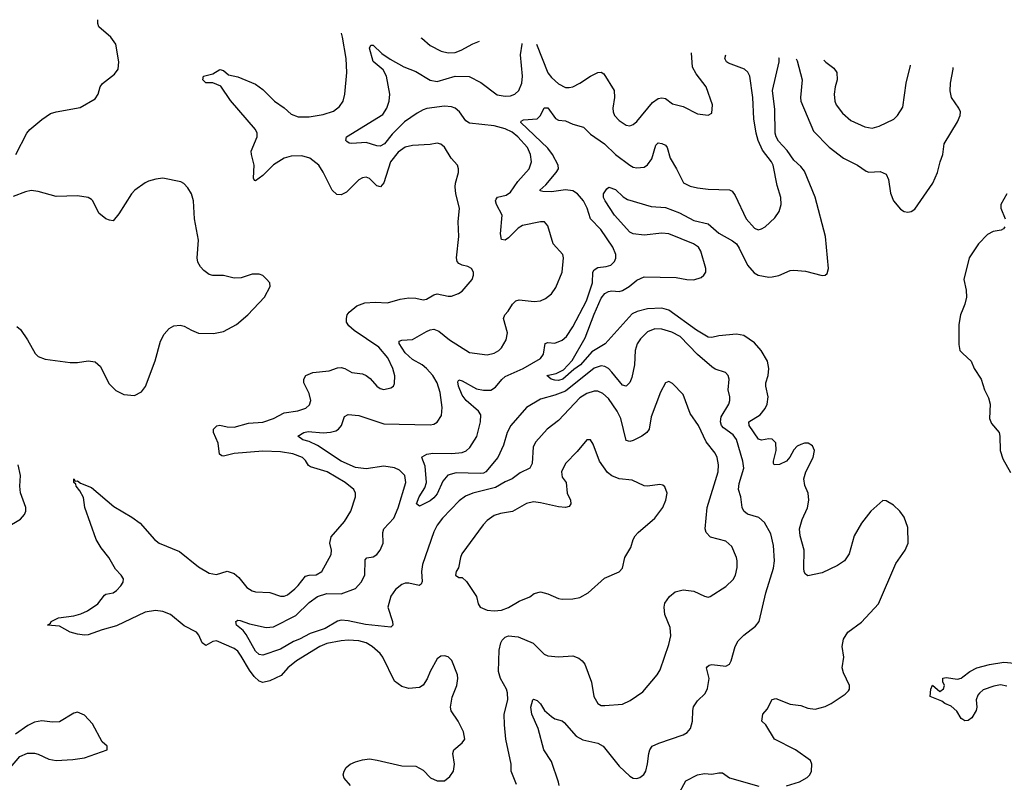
# Model space of a CAD drawing. Header units: inches. Extents: x 1682530 to 1839546, y 640742 to 791647.
# Tile 887 of 923: x 1794706 to 1800232, y 781088 to 785367. Entities that reach past the tile are written whole.
import ezdxf

# ---------------------------------------------------------------- set-up
doc = ezdxf.new("R2010")
doc.units = ezdxf.units.IN
doc.header["$MEASUREMENT"] = 0
doc.layers.add('B7798', color=7, linetype='Continuous')
doc.layers.add('B8708', color=7, linetype='Continuous')

msp = doc.modelspace()

# ---------------------------------------------------------------- linework, layer by layer
at = {"layer": 'B7798', "color": 5}
for points, elevation in [([(1794683.7, 784610), (1794746.6, 784730), (1794762.6, 784750), (1794830, 784806.9), (1794879.8, 784840.2), (1794910, 784850.2), (1795046.3, 784873.7), (1795130, 784923.8), (1795147.3, 784950), (1795157.6, 784990), (1795171, 785009), (1795238.4, 785061.6), (1795259.6, 785090), (1795263, 785130), (1795246.3, 785230), (1795218.4, 785270), (1795150, 785327), (1795145.2, 785345.2), (1795145.1, 785367.1)], 820), ([(1796563.7, 781070), (1796527, 781110), (1796522, 781130), (1796526.6, 781150), (1796539.3, 781170), (1796561.2, 781190), (1796590, 781202.4), (1796630, 781213.6), (1796670, 781218.5), (1796712.7, 781212.7), (1796850, 781179.1), (1796930, 781177.3), (1796970, 781154.8), (1797012.7, 781112.7), (1797050, 781096.3), (1797090, 781096.3), (1797120.1, 781119.9), (1797141.2, 781150), (1797147, 781190), (1797136.2, 781250), (1797142, 781270), (1797190, 781308.2), (1797203.6, 781330), (1797196.3, 781370), (1797166.3, 781430), (1797128.3, 781488.3), (1797124.2, 781510), (1797134, 781566), (1797158.7, 781630), (1797166, 781670), (1797163, 781690), (1797131.1, 781771.1), (1797110, 781792), (1797090, 781798), (1797070, 781796), (1797050, 781781.2), (1797010.3, 781709.7), (1796992.6, 781667.4), (1796970, 781632.3), (1796950, 781619.5), (1796890, 781614.7), (1796850, 781624.7), (1796810, 781655.6), (1796743.5, 781790), (1796729.7, 781810), (1796684, 781850), (1796649.9, 781869.9), (1796610, 781880.9), (1796550, 781884.5), (1796510, 781881), (1796430, 781866.1), (1796390, 781849.8), (1796260.3, 781770), (1796212, 781730), (1796173.4, 781686.6), (1796110, 781657.2), (1796070, 781648.3), (1796050, 781655.3), (1796022.2, 781682.2), (1795996.7, 781716.7), (1795950, 781796.2), (1795930, 781822.8), (1795910, 781838.5), (1795810, 781880.6), (1795790, 781877.5), (1795750, 781854.7), (1795730, 781869.6), (1795712.4, 781912.4), (1795698.7, 781930), (1795630, 781966.5), (1795552.1, 782030), (1795510, 782045.2), (1795469.1, 782050.9), (1795410, 782041.9), (1795250, 781965.4), (1795170, 781943.7), (1795090, 781915.2), (1795070, 781912.9), (1795030, 781919.5), (1794989.7, 781930), (1794930, 781963.5), (1794862, 781970), (1794879.6, 781980.4), (1794883.7, 781990), (1794924.5, 782010), (1795010, 782021), (1795050, 782032.7), (1795086.6, 782050), (1795144.4, 782090), (1795181.4, 782138.6), (1795190, 782144.2), (1795230, 782151.7), (1795250, 782164.6), (1795274.3, 782190), (1795286.3, 782210), (1795289.6, 782230), (1795276.2, 782250), (1795243.2, 782283.2), (1795207.4, 782350), (1795163.1, 782403.1), (1795134.6, 782450), (1795071.8, 782630), (1795064.9, 782684.9), (1795043.9, 782723.9), (1795023.5, 782750), (1795021.5, 782761.5), (1795009.8, 782770), (1795010, 782791.3), (1795018, 782778), (1795030, 782779.1), (1795046.7, 782766.7), (1795110, 782742.8), (1795235.1, 782635.1), (1795335.1, 782575.1), (1795381.8, 782541.8), (1795462.4, 782450), (1795488.8, 782430), (1795603, 782383), (1795710, 782296.9), (1795770, 782261.7), (1795810, 782254), (1795870, 782271.8), (1795910, 782259.6), (1795936.3, 782236.3), (1795981.4, 782181.4), (1796010, 782162), (1796030, 782156.9), (1796110, 782152.8), (1796170, 782131.7), (1796190, 782131.5), (1796210, 782139.1), (1796250, 782172.4), (1796270, 782191.5), (1796310, 782244), (1796330.3, 782250.3), (1796370, 782252.4), (1796402, 782270), (1796454.7, 782365.3), (1796456.4, 782390), (1796447.4, 782430), (1796454, 782466), (1796530, 782550.4), (1796565.4, 782610), (1796591.3, 782690), (1796591.3, 782710), (1796582.4, 782730), (1796532.6, 782770), (1796432.2, 782830), (1796337.6, 782857.6), (1796326.2, 782866.2), (1796310, 782893.1), (1796293.1, 782910), (1796238.7, 782930), (1796170, 782942.8), (1796070, 782945.2), (1795910, 782932.7), (1795850, 782917.6), (1795840, 782920), (1795828.2, 782928.2), (1795820.8, 782990), (1795793.3, 783050), (1795793.9, 783070), (1795811.7, 783088.4), (1795830, 783090.8), (1795870, 783081.8), (1795910, 783080.6), (1795990, 783103.1), (1796070, 783108.2), (1796131.3, 783130), (1796190, 783160.5), (1796267.1, 783172.9), (1796312.7, 783187.3), (1796333.3, 783206.7), (1796339.8, 783230), (1796330.5, 783270), (1796301.5, 783330), (1796301.4, 783350), (1796311.6, 783370), (1796352.1, 783387.9), (1796442.8, 783397.2), (1796490, 783413.4), (1796510, 783414.9), (1796530.2, 783410.2), (1796570, 783387.2), (1796630, 783379), (1796650.2, 783370.2), (1796673.3, 783353.3), (1796710, 783310.4), (1796730, 783297), (1796750, 783292), (1796790, 783300.4), (1796803.7, 783310), (1796810, 783324.7), (1796811.2, 783368.8), (1796800.4, 783410), (1796771.4, 783470), (1796721.8, 783530), (1796583.8, 783623.7), (1796552.8, 783650), (1796541.2, 783670), (1796539.5, 783690), (1796544.7, 783710), (1796554.5, 783725.5), (1796598, 783762), (1796642.4, 783777.6), (1796701.8, 783781.8), (1796770, 783779), (1796840.6, 783799.4), (1796890, 783805.5), (1796930, 783803.6), (1796970, 783794.9), (1796990, 783798.2), (1797030, 783822.2), (1797050, 783828.3), (1797110, 783814.9), (1797130, 783816.5), (1797169.3, 783830), (1797190, 783843.1), (1797245.6, 783910), (1797254, 783934), (1797252.3, 783950), (1797242.7, 783970), (1797222, 783982), (1797190, 783989.7), (1797170, 783999.7), (1797161.7, 784010), (1797157.4, 784030), (1797170.6, 784150), (1797167.3, 784232.7), (1797174.3, 784310), (1797154.7, 784390), (1797149.7, 784430), (1797151.5, 784450), (1797169.6, 784510), (1797169.6, 784530), (1797163.7, 784550), (1797127, 784590), (1797090, 784652.3), (1797070, 784669.5), (1797050, 784673.6), (1797010, 784666.6), (1796910, 784661.7), (1796870, 784651.2), (1796830, 784622.9), (1796787.2, 784570), (1796750, 784451.5), (1796731, 784429), (1796710, 784435.3), (1796670, 784475.1), (1796650, 784482.8), (1796630, 784479.8), (1796610, 784467.8), (1796540.8, 784399.2), (1796510, 784383.6), (1796486.8, 784386.8), (1796459.9, 784410), (1796410, 784511.1), (1796385.1, 784550), (1796334.5, 784590), (1796290, 784602.7), (1796230, 784602.2), (1796190, 784589.8), (1796130, 784552.4), (1796070, 784492.5), (1796030, 784462.4), (1796024, 784464), (1796017.6, 784477.6), (1796022.9, 784550), (1796006.6, 784610), (1796005.4, 784630), (1796039.3, 784710), (1796038.4, 784730), (1796029, 784750), (1795890, 784913), (1795834.5, 784994.5), (1795790, 785013.6), (1795750, 785013.2), (1795733.2, 785030), (1795738, 785050), (1795790, 785062.4), (1795830, 785088.2), (1795850, 785081.3), (1795878.4, 785058.4), (1795930, 785046), (1796030, 785005.8), (1796070, 784975.8), (1796135.4, 784910), (1796190, 784873.4), (1796230, 784837.3), (1796270, 784822.3), (1796330, 784821.5), (1796410, 784835.2), (1796466.5, 784853.5), (1796500.5, 784879.5), (1796521.4, 784910), (1796531.8, 784950), (1796542, 785070), (1796539.3, 785150), (1796518.4, 785270), (1796512.4, 785290.7)], 780), ([(1797494.8, 781074.8), (1797464.5, 781150), (1797464.2, 781190), (1797435.4, 781330), (1797426.3, 781410), (1797425, 781470), (1797445.5, 781550), (1797444.1, 781590), (1797438.4, 781610), (1797404.9, 781670), (1797393.1, 781710), (1797397.6, 781830), (1797406, 781870), (1797414.7, 781885.3), (1797430, 781901.2), (1797450, 781909.3), (1797503.9, 781903.9), (1797588.6, 781868.6), (1797650, 781806.7), (1797670, 781796.4), (1797730, 781792.2), (1797810, 781796.4), (1797843.8, 781783.8), (1797863, 781770), (1797878.4, 781750), (1797915.6, 781650), (1797928.9, 781570), (1797950, 781530.7), (1797970, 781519.3), (1797990, 781518.4), (1798090, 781525.7), (1798133.2, 781546.8), (1798204.1, 781595.9), (1798284.5, 781690), (1798301, 781719), (1798350, 781861), (1798360.4, 781910), (1798356.4, 781956.4), (1798327, 782030), (1798322.7, 782070), (1798326.8, 782093.2), (1798353.2, 782130), (1798384.2, 782155.8), (1798430, 782167.2), (1798490, 782159.6), (1798550, 782132.4), (1798570, 782127), (1798582, 782130), (1798670, 782185.5), (1798710, 782224.9), (1798723.6, 782250), (1798733.4, 782293.4), (1798733.3, 782330), (1798729.6, 782350), (1798703, 782410), (1798670, 782440.4), (1798583.8, 782463.8), (1798558, 782490), (1798552.9, 782510), (1798564.1, 782630), (1798626.8, 782830), (1798627.4, 782870), (1798620.7, 782910), (1798610, 782934.3), (1798558.7, 782998.7), (1798516.4, 783090), (1798470, 783156.3), (1798430, 783263.7), (1798370, 783326), (1798350, 783337.2), (1798330, 783329), (1798303, 783277), (1798250, 783139.3), (1798238.4, 783070), (1798225.5, 783050), (1798197.4, 783030), (1798150, 783005.8), (1798130, 783001), (1798110, 783006.3), (1798080.2, 783130), (1798059.9, 783170), (1798010, 783240.7), (1797979.7, 783270), (1797950, 783282.6), (1797930, 783281.8), (1797890, 783269.9), (1797850, 783245.4), (1797730, 783118.8), (1797666.4, 783070), (1797602.2, 782997.8), (1797588.2, 782970), (1797582.7, 782877.3), (1797570, 782849.7), (1797515.5, 782824.5), (1797470, 782790.9), (1797430, 782774.2), (1797377.4, 782742.6), (1797249.6, 782710.4), (1797207.6, 782692.4), (1797172.2, 782667.8), (1797079.8, 782570), (1797049.5, 782530), (1797030, 782492.6), (1796966, 782310), (1796961.9, 782270), (1796965.5, 782214.5), (1796959.6, 782200.4), (1796948.9, 782191.1), (1796890, 782204.2), (1796870, 782204.6), (1796850, 782197.7), (1796815.5, 782170), (1796790, 782132.1), (1796771.9, 782070), (1796798.4, 781990), (1796799.6, 781970), (1796790, 781958), (1796647.4, 781972.6), (1796550, 781994.2), (1796510, 781997.5), (1796490, 781991.1), (1796419.7, 781950), (1796337.3, 781922.7), (1796275.8, 781890), (1796242.2, 781877.8), (1796170, 781835.4), (1796070, 781801), (1796050, 781804.2), (1796030, 781822.6), (1795977, 781917), (1795960.1, 781940.1), (1795923.7, 781970), (1795919, 781990), (1795930, 781997.3), (1795944.5, 781995.5), (1795996.5, 781976.5), (1796090, 781956.1), (1796130, 781959.1), (1796256.6, 782023.4), (1796330, 782096), (1796378, 782130), (1796430, 782147.7), (1796510, 782144.6), (1796590, 782175.3), (1796622.9, 782210), (1796642.3, 782250), (1796644.8, 782335.2), (1796653.6, 782346.4), (1796690, 782352.6), (1796710, 782366.5), (1796729.3, 782390.7), (1796746.2, 782430), (1796744.3, 782490), (1796750.5, 782509.5), (1796805.6, 782570), (1796830, 782628.4), (1796872.5, 782770), (1796867, 782810), (1796838.3, 782838.3), (1796810, 782851.4), (1796750, 782861.4), (1796650, 782846.8), (1796590, 782853.9), (1796510, 782890.4), (1796377.4, 782977.4), (1796330, 782999.6), (1796295.1, 783010), (1796267, 783030), (1796301.6, 783050), (1796324.5, 783055.5), (1796410, 783049.4), (1796450, 783051.7), (1796479.9, 783060.1), (1796495.8, 783070), (1796512.6, 783090), (1796530, 783140.7), (1796550, 783151.8), (1796610, 783146.7), (1796750, 783099.3), (1797010, 783093.6), (1797030, 783097.8), (1797050, 783108.9), (1797073.5, 783146.5), (1797077.8, 783190), (1797065.8, 783274.2), (1797049, 783330), (1797024.6, 783370), (1796990, 783409.8), (1796965.1, 783430), (1796910, 783460.9), (1796870, 783497.3), (1796836, 783550), (1796836.5, 783563.5), (1796851.1, 783568.9), (1796910, 783572.4), (1796990, 783618.2), (1797010, 783627.3), (1797030, 783630.2), (1797058.3, 783618.3), (1797117.8, 783570), (1797230, 783500.2), (1797330, 783486.3), (1797370, 783495.6), (1797395.1, 783510), (1797410, 783524.9), (1797437.2, 783570), (1797443.5, 783610), (1797421.2, 783690), (1797428.4, 783710), (1797448.5, 783731.5), (1797472.2, 783770), (1797490, 783788.9), (1797510, 783794.7), (1797593.6, 783786.4), (1797629.7, 783790.3), (1797658, 783802), (1797690, 783828), (1797715.7, 783864.3), (1797749.8, 783950), (1797758.7, 784030), (1797754, 784050), (1797700.5, 784110), (1797669.7, 784209.7), (1797651.9, 784231.9), (1797630, 784233.5), (1797528, 784212), (1797503.4, 784196.6), (1797450, 784143.1), (1797430, 784129.7), (1797410, 784134), (1797405.2, 784165.2), (1797413.9, 784270), (1797382.6, 784330), (1797377.4, 784350), (1797380, 784360), (1797388.3, 784371.7), (1797436.9, 784383.1), (1797460.8, 784399.2), (1797501.5, 784458.5), (1797565.6, 784530), (1797579.3, 784570), (1797573.2, 784610), (1797555.4, 784650), (1797502.5, 784710), (1797470, 784735.8), (1797430, 784754.7), (1797370, 784771.7), (1797230, 784786.2), (1797210, 784799.8), (1797174.1, 784850), (1797150, 784869.9), (1797130, 784878.3), (1797090, 784881), (1796992.1, 784867.9), (1796970, 784860.7), (1796937.8, 784842.2), (1796865.7, 784794.3), (1796796.1, 784723.9), (1796753.8, 784670), (1796730, 784656.8), (1796710, 784659.2), (1796650, 784678.8), (1796570, 784672), (1796554.8, 784674.8), (1796542.9, 784682.9), (1796537.2, 784690), (1796541.2, 784710), (1796744.3, 784835.7), (1796767.5, 784870), (1796780.6, 784910), (1796783.7, 784950), (1796765.7, 785050), (1796746, 785086), (1796690, 785131.8), (1796670, 785208), (1796676.4, 785223.6), (1796690, 785224), (1796738.3, 785178.3), (1796785.8, 785145.8), (1796862.4, 785102.4), (1796930, 785076.6), (1797010, 785028.2), (1797050, 785021), (1797150, 785049.6), (1797228, 785048), (1797294, 785014), (1797385.6, 784945.6), (1797430, 784938), (1797460, 784940), (1797485.6, 784950), (1797508.4, 784970), (1797525, 785010), (1797527.3, 785050), (1797517.5, 785170), (1797525.4, 785230), (1797525.3, 785234.1)], 760), ([(1796957.6, 785265.8), (1796962.8, 785262.8), (1797010, 785222), (1797071.3, 785191.3), (1797110, 785180.8), (1797150, 785183.6), (1797184.7, 785195.3), (1797250, 785231.7), (1797286.4, 785247.4)], 780), ([(1797607.3, 785229.5), (1797670, 785068.8), (1797690, 785043.6), (1797730, 785006.9), (1797770, 784986.2), (1797790, 784986.5), (1797810, 784991.1), (1797849.7, 785010), (1797910, 785051.1), (1797950, 785070.2), (1797970, 785072.8), (1797983.8, 785063.8), (1798042.3, 784970), (1798044.7, 784930), (1798035.3, 784870), (1798036.5, 784850), (1798044.6, 784830), (1798070, 784801.1), (1798110, 784774.9), (1798130, 784771.8), (1798150, 784779.5), (1798170, 784794.9), (1798257.4, 784902.6), (1798290, 784924.9), (1798310, 784928.9), (1798330, 784924.2), (1798370, 784895.8), (1798430, 784879.3), (1798510, 784838), (1798569.3, 784830.7), (1798590, 784842), (1798594, 784890), (1798559.1, 784990), (1798503, 785063), (1798481.4, 785101.4), (1798475.9, 785180.9)], 760), ([(1797734, 781070), (1797730, 781089.2), (1797690, 781205.1), (1797648.6, 781270), (1797615.4, 781390), (1797580.2, 781470), (1797575, 781510), (1797585.6, 781550), (1797590, 781553.7), (1797610, 781546), (1797630, 781527), (1797652, 781490), (1797690, 781456.5), (1797710, 781444.2), (1797750, 781431.6), (1797762.3, 781422.3), (1797830, 781346.2), (1797866.7, 781326.7), (1797950, 781306.9), (1797980.7, 781290), (1798070, 781178.8), (1798130, 781122.3), (1798150, 781110.4), (1798170, 781108.7), (1798186.3, 781113.7), (1798208.2, 781131.8), (1798219.6, 781150), (1798229.7, 781190.3), (1798236.3, 781250), (1798242.4, 781270), (1798255.1, 781290), (1798292.4, 781307.6), (1798430, 781353.7), (1798452.7, 781367.3), (1798471.3, 781390), (1798482, 781430), (1798483.5, 781490), (1798488.5, 781511.5), (1798510, 781544.9), (1798553.7, 781586.3), (1798566, 781614), (1798576.4, 781670), (1798561.6, 781730), (1798564.4, 781735.6), (1798575.3, 781744.7), (1798590, 781748.4), (1798670, 781739.3), (1798689.7, 781750.3), (1798699.7, 781770), (1798722.2, 781850), (1798739.3, 781880.7), (1798770, 781914), (1798836, 781964), (1798855.4, 781990), (1798894, 782150), (1798937.3, 782290), (1798942.3, 782330), (1798936.5, 782416.5), (1798921.7, 782481.7), (1798886.1, 782546.1), (1798853.6, 782573.6), (1798790, 782591.8), (1798769.6, 782610), (1798760.5, 782630), (1798754, 782690), (1798740.3, 782730), (1798744.7, 782764.7), (1798769.8, 782850), (1798765, 782890), (1798730, 783010.9), (1798710, 783038.4), (1798656.7, 783076.7), (1798645.2, 783090), (1798638.6, 783110), (1798642.2, 783137.8), (1798686, 783210), (1798691.9, 783230), (1798691.9, 783250), (1798682.7, 783290), (1798687.6, 783350), (1798682.9, 783370), (1798666.6, 783386.6), (1798610, 783406.9), (1798590, 783419.1), (1798510, 783487.6), (1798413, 783590), (1798366.8, 783613.2), (1798310, 783629.9), (1798270, 783631.4), (1798230, 783614.6), (1798190, 783576.8), (1798171.9, 783548.1), (1798159.8, 783510), (1798156.3, 783430), (1798141.6, 783358.4), (1798130, 783331.3), (1798110, 783311.3), (1798090, 783316), (1798029.9, 783389.9), (1798010, 783409.9), (1797990, 783421.4), (1797970, 783424), (1797930, 783411.5), (1797770, 783283), (1797710, 783259.4), (1797630, 783238), (1797550, 783191), (1797462.9, 783090), (1797441.9, 783050), (1797420.6, 782979.4), (1797390.1, 782910), (1797323.2, 782830), (1797310, 782822.7), (1797290, 782819.9), (1797155.7, 782824.3), (1797108.6, 782811.4), (1797081.6, 782778.4), (1797050, 782706.3), (1797030, 782684.2), (1797010, 782667.6), (1796950, 782637.2), (1796934, 782650), (1796947.9, 782690), (1796979.7, 782740.3), (1796988.4, 782770), (1796982.5, 782862.5), (1796963.7, 782910), (1796965.8, 782914.2), (1796991.1, 782928.9), (1797025, 782935), (1797132.2, 782932.2), (1797190, 782939.1), (1797211.4, 782948.6), (1797233.1, 782966.9), (1797271, 783029), (1797293.2, 783110), (1797293.6, 783150), (1797280.6, 783170), (1797212.2, 783230), (1797190, 783260.9), (1797168.9, 783311.1), (1797165.7, 783334.3), (1797170, 783346.8), (1797190, 783340.8), (1797270, 783295), (1797310, 783287.3), (1797350, 783288.8), (1797375.8, 783304.2), (1797411.2, 783348.8), (1797430, 783364.4), (1797531.1, 783410), (1797630, 783466.3), (1797646, 783490), (1797655.1, 783550), (1797670, 783556.5), (1797710, 783551.6), (1797750, 783568.8), (1797774.1, 783590), (1797810, 783642.8), (1797887.5, 783790), (1797920.2, 783890), (1797922, 783950), (1797930, 783963.1), (1797950, 783975.9), (1797998, 783982), (1798023.7, 783990), (1798045.1, 784010), (1798051.3, 784028.7), (1798051.6, 784050), (1798035.1, 784090), (1797968, 784190), (1797909.4, 784249.4), (1797890.9, 784310), (1797870.4, 784350), (1797836.5, 784390), (1797810, 784405.8), (1797770, 784412.1), (1797690, 784402), (1797642.2, 784402.2), (1797626.9, 784406.9), (1797626, 784410), (1797659.4, 784440.6), (1797717.8, 784510), (1797729.8, 784530), (1797727.9, 784550), (1797697.1, 784610), (1797670, 784647), (1797519.1, 784790), (1797521.4, 784798.6), (1797534.5, 784805.5), (1797610, 784811.1), (1797629.8, 784830), (1797650, 784873), (1797670, 784872), (1797713, 784813), (1797730, 784803.2), (1797770, 784800.2), (1797810, 784781.1), (1797870, 784764.4), (1797910, 784725.2), (1797989.2, 784670), (1798050.2, 784610), (1798130, 784551.2), (1798150, 784539.6), (1798170, 784535.3), (1798210, 784539.5), (1798230, 784552), (1798254.6, 784585.4), (1798277, 784663), (1798290, 784675.3), (1798310, 784672.1), (1798330, 784662.8), (1798340.7, 784650), (1798357.1, 784590), (1798393.2, 784530), (1798431.2, 784451.2), (1798470, 784432.8), (1798510, 784424.4), (1798570, 784415.2), (1798690, 784411.6), (1798704.2, 784404.2), (1798721.4, 784381.4), (1798783.7, 784250), (1798830, 784197.1), (1798850, 784188.4), (1798870, 784193), (1798890, 784205.5), (1798944.1, 784255.9), (1798967.8, 784290), (1798979.7, 784330), (1798977.2, 784370), (1798956.9, 784436.9), (1798934.6, 784550), (1798925.8, 784570), (1798875.6, 784635.6), (1798849.9, 784689.9), (1798838.6, 784730), (1798825.8, 784810), (1798820.2, 784930), (1798803.7, 785050), (1798792.9, 785073), (1798774.7, 785090), (1798684, 785124), (1798673.3, 785130), (1798663.9, 785150), (1798669.1, 785170.1)], 740), ([(1799010, 781067.9), (1799082.7, 781090), (1799125.1, 781114.9), (1799140.7, 781130), (1799149.7, 781150), (1799152.8, 781190), (1799145.1, 781210), (1799059.6, 781270), (1798942, 781330), (1798894.5, 781410), (1798872, 781430), (1798876.9, 781470), (1798902, 781498), (1798930, 781552.4), (1798950, 781557), (1799030, 781525.2), (1799090, 781518.2), (1799130, 781503.2), (1799170, 781498.3), (1799227.2, 781512.8), (1799261.2, 781530), (1799338.6, 781581.4), (1799358.6, 781601.4), (1799364, 781610), (1799364, 781630), (1799330, 781702), (1799322.9, 781730), (1799332, 781790), (1799321.6, 781850), (1799329.6, 781890), (1799354.5, 781930), (1799430, 781985.3), (1799526.2, 782090), (1799624.2, 782315.8), (1799676.3, 782390), (1799692.8, 782430), (1799690, 782518), (1799670, 782576), (1799645.1, 782610), (1799610, 782642.9), (1799570, 782667), (1799550, 782669.4), (1799482.4, 782610), (1799430, 782541.6), (1799390.2, 782470), (1799361.8, 782370), (1799336, 782330), (1799296.5, 782303.5), (1799210, 782262.2), (1799130, 782246.6), (1799115.6, 782255.6), (1799108.7, 782268.7), (1799106.2, 782290), (1799109, 782390), (1799085.5, 782470), (1799083.4, 782510), (1799097.9, 782562.1), (1799127.8, 782627.8), (1799134.7, 782670), (1799131.2, 782710), (1799113.5, 782753.5), (1799106.2, 782790), (1799118.2, 782830), (1799160.2, 782910), (1799166.5, 782950), (1799155.1, 782975.1), (1799131.8, 782990), (1799110, 782989.9), (1799090, 782983), (1799070, 782973.2), (1799050, 782954.2), (1799028.3, 782911.7), (1799010.1, 782889.9), (1798970, 782871.2), (1798941.2, 782870), (1798936.6, 782876.6), (1798937.3, 782890), (1798952, 782950), (1798950, 782993), (1798930, 783012.8), (1798910, 783014.7), (1798870, 783006.8), (1798852.4, 783012.4), (1798800.3, 783090), (1798799.1, 783110), (1798861.6, 783150), (1798890, 783185.8), (1798900.5, 783210), (1798906.3, 783250), (1798893, 783310), (1798893.7, 783330), (1798907, 783370), (1798911.1, 783410), (1798903.7, 783450), (1798868.2, 783510), (1798830, 783554.5), (1798770, 783594.5), (1798730, 783602), (1798630, 783593.1), (1798590, 783583), (1798570, 783585.4), (1798504, 783624), (1798350, 783736.2), (1798310, 783747.7), (1798230, 783744.6), (1798171.3, 783728.7), (1798144.4, 783715.6), (1797992, 783548), (1797917, 783503.1), (1797853.3, 783430), (1797815.7, 783404.3), (1797753.7, 783350), (1797730, 783343.2), (1797710, 783344.9), (1797689, 783350), (1797665.2, 783370), (1797717.7, 783382.3), (1797757.3, 783402.7), (1797806.2, 783453.8), (1797878.9, 783581.1), (1797930, 783715.2), (1797970, 783803.5), (1797990.8, 783830), (1798010, 783841.7), (1798030, 783844.8), (1798070, 783841.4), (1798090, 783846.6), (1798127.5, 783870), (1798170, 783906.3), (1798210, 783923.6), (1798390, 783921.1), (1798450.5, 783909.5), (1798490, 783907.1), (1798530, 783920.6), (1798546.6, 783933.4), (1798556.5, 783950), (1798557.3, 783970), (1798529, 784069), (1798516.1, 784090), (1798488.7, 784110), (1798350, 784165.7), (1798310, 784168.5), (1798210, 784157.4), (1798150, 784165.5), (1798130, 784174.6), (1798044.5, 784270), (1797991.8, 784350), (1797982.9, 784370), (1797982.7, 784390), (1798001.2, 784418.8), (1798013.2, 784426.8), (1798050, 784414.9), (1798093.2, 784373.2), (1798117.5, 784357.5), (1798250, 784319.7), (1798330, 784313.6), (1798410, 784284), (1798490, 784239.8), (1798570, 784222.2), (1798630, 784170.1), (1798706.7, 784126.7), (1798728.4, 784108.4), (1798744.9, 784084.9), (1798790, 783990.2), (1798827.5, 783947.5), (1798850, 783933.6), (1798910, 783922.8), (1798930, 783924.4), (1798967.6, 783932.4), (1799030, 783959.5), (1799050, 783961.7), (1799115.6, 783955.6), (1799210, 783930.7), (1799226, 783934), (1799237.5, 783942.5), (1799244.5, 783970), (1799228.3, 784150), (1799170.8, 784370.8), (1799110, 784517.3), (1799090, 784542.4), (1799050, 784578.7), (1799013.5, 784633.5), (1798965.2, 784685.2), (1798951, 784710), (1798946.4, 784730), (1798943.7, 784863.7), (1798930.7, 784969.3), (1798968, 785130), (1798967.8, 785150), (1798966.9, 785153.5)], 720), ([(1799064.4, 785148), (1799070, 785135.5), (1799097, 785030), (1799088.2, 784930), (1799090.8, 784910.8), (1799162.1, 784742.1), (1799250, 784652.3), (1799330, 784589.3), (1799408.2, 784550), (1799456.3, 784516.3), (1799471.8, 784511.8), (1799535.8, 784515.8), (1799570, 784500.4), (1799581.5, 784470), (1799593.5, 784393.5), (1799610.2, 784350.2), (1799650, 784304.4), (1799670, 784290.4), (1799690, 784287), (1799710, 784290.3), (1799730, 784304.2), (1799831.3, 784450), (1799857.8, 784510), (1799871.4, 784570), (1799886.5, 784610), (1799895.3, 784670), (1799970, 784793.7), (1799985.3, 784830), (1799985.5, 784850), (1799977.3, 784870), (1799936, 784930), (1799928.5, 784968.5), (1799929.9, 785010.1), (1799945.8, 785090), (1799945, 785098.8)], 720), ([(1799220.1, 785139.3), (1799230, 785128.4), (1799274.9, 785094.9), (1799293, 785070), (1799294.2, 785030), (1799282.3, 784990), (1799276.9, 784950), (1799280.7, 784910), (1799288.3, 784890), (1799323.2, 784843.2), (1799370, 784800.9), (1799450, 784765.3), (1799490, 784758.3), (1799530, 784768.9), (1799611.5, 784808.5), (1799633.3, 784830), (1799663.3, 784876.7), (1799680.9, 785010), (1799705.3, 785110), (1799705.1, 785112.2)], 740), ([(1794690, 783644.9), (1794710, 783628), (1794750.9, 783570.9), (1794793.1, 783493.1), (1794810, 783477.4), (1794850, 783462.8), (1794990, 783443.1), (1795030, 783442.6), (1795090, 783452.2), (1795130, 783446.4), (1795160.2, 783420.2), (1795205.7, 783325.7), (1795245.5, 783285.5), (1795290, 783264), (1795350, 783257.3), (1795390, 783279.1), (1795412.1, 783307.9), (1795466.9, 783453.1), (1795496.4, 783563.6), (1795517.3, 783602.7), (1795545.7, 783634.3), (1795570.8, 783649.2), (1795607.2, 783652.8), (1795630, 783647.2), (1795670, 783624), (1795710, 783608.9), (1795794.2, 783605.9), (1795850, 783617), (1795922.9, 783657.1), (1795987, 783710), (1796079.3, 783810), (1796112.3, 783870), (1796109.2, 783890), (1796091.5, 783911.5), (1796071.4, 783931.4), (1796050, 783939.5), (1796010, 783939.6), (1795950, 783918.3), (1795910, 783916), (1795850, 783931.1), (1795790, 783931), (1795770, 783936.4), (1795739.2, 783959.2), (1795720.4, 783980.4), (1795706.2, 784006.2), (1795701.4, 784030), (1795709.7, 784130), (1795688.2, 784250), (1795681.6, 784350), (1795669.6, 784389.6), (1795650, 784424), (1795627.5, 784447.5), (1795610, 784457), (1795510, 784478.3), (1795470, 784472.8), (1795430, 784461.7), (1795410, 784451.1), (1795352.7, 784410), (1795334.4, 784390), (1795263.1, 784276.9), (1795230, 784239.3), (1795210, 784241.2), (1795190, 784249.3), (1795150, 784280.9), (1795116.3, 784350), (1795110, 784358.4), (1795089.7, 784369.7), (1795030, 784378.3), (1794910, 784375.8), (1794810, 784402.7), (1794770, 784408.5), (1794738, 784402), (1794670, 784375.1)], 820), ([(1800000, 783742.5), (1799987, 783710), (1799976.7, 783656.7), (1799976.2, 783543.8), (1799983.1, 783510), (1800000, 783494)], 720), ([(1794552.3, 782470), (1794710, 782564.9), (1794734, 782590), (1794741.6, 782610), (1794741.6, 782630), (1794711.1, 782711.1), (1794707.2, 782750), (1794710.8, 782810), (1794697.8, 782870)], 820), ([(1800000, 781439.2), (1799990, 781446), (1799966.2, 781486.2), (1799934.3, 781514.3), (1799898.4, 781530), (1799882.4, 781542.4), (1799815.3, 781570), (1799819, 781610), (1799830, 781632), (1799870, 781598), (1799890, 781612), (1799897.2, 781630), (1799888, 781652), (1799888, 781672), (1799905.2, 781674.8), (1799970, 781665.7), (1799990, 781672.3), (1800000, 781680)], 680), ([(1794654, 781170), (1794707, 781233), (1794750, 781250.7), (1794790, 781250.5), (1794810, 781245.5), (1794870, 781218), (1794910.4, 781210.4), (1795004.6, 781215.4), (1795070, 781224.9), (1795197.2, 781270), (1795197.2, 781290), (1795170, 781314), (1795115.6, 781415.6), (1795070, 781463.7), (1795030, 781480.9), (1795010, 781475.1), (1794930, 781427.6), (1794890, 781425.1), (1794830, 781432), (1794790, 781424.5), (1794752.8, 781407.2), (1794683, 781357)], 820), ([(1798397.4, 781010), (1798444.4, 781095.6), (1798510, 781130.2), (1798550, 781136.5), (1798590, 781132.8), (1798630, 781140.9), (1798650, 781140.3), (1798690, 781111.8), (1798854.6, 781065.4)], 720)]:
    msp.add_lwpolyline(points, dxfattribs=dict(at, elevation=elevation))
at = {"layer": 'B7798', "color": 5, "elevation": 780}
msp.add_lwpolyline([(1797890, 783009.3), (1797835.6, 782944.4), (1797770, 782876.2), (1797746.9, 782830), (1797750, 782800.7), (1797772.9, 782770), (1797779.6, 782710), (1797797, 782670), (1797799.3, 782650), (1797790, 782636), (1797770.3, 782629.7), (1797730, 782633.1), (1797630, 782656.8), (1797590, 782661.8), (1797550, 782652), (1797472.8, 782607.2), (1797404.3, 782595.7), (1797370, 782584.7), (1797330, 782556.3), (1797307.6, 782532.4), (1797188.4, 782370), (1797179.3, 782350), (1797168.3, 782291.7), (1797156, 782270), (1797151.3, 782250), (1797170, 782236), (1797190, 782236), (1797214.2, 782214.2), (1797270.6, 782130), (1797278.8, 782090), (1797290.5, 782070.5), (1797330, 782054.4), (1797370, 782050.3), (1797410, 782054.3), (1797450, 782069.1), (1797510, 782103.6), (1797570, 782128.7), (1797593.6, 782146.4), (1797630, 782156.4), (1797670, 782145.3), (1797730, 782118.7), (1797750, 782115.3), (1797810, 782117), (1797850, 782124.9), (1797897, 782150), (1797987.5, 782232.5), (1798070, 782268.4), (1798089.6, 782290), (1798101.7, 782350), (1798135.7, 782404.3), (1798149.7, 782450), (1798160.7, 782470), (1798178, 782490), (1798270, 782570.4), (1798316.3, 782630), (1798333.3, 782670), (1798339.5, 782710), (1798326.6, 782746.6), (1798315.1, 782755.1), (1798298, 782758), (1798230.4, 782749.6), (1798210, 782751.8), (1798142.8, 782782.8), (1798070, 782791.1), (1798030, 782807.1), (1798005.3, 782825.3), (1797959.7, 782890), (1797924.7, 782984.7), (1797910, 783009.2)], close=True, dxfattribs=at)
at = {"layer": 'B8708', "color": 5}
for points, elevation in [([(1800245.7, 784390), (1800213.4, 784330), (1800211.7, 784310), (1800237.3, 784250)], 720), ([(1800235, 784205), (1800227, 784193), (1800214.3, 784185.7), (1800170, 784177.8), (1800137.9, 784162.1), (1800087.8, 784110), (1800035.6, 784030), (1800005.3, 783910), (1800018.2, 783850), (1800019.3, 783810), (1800011, 783770), (1800000, 783742.5)], 720), ([(1800000, 783494), (1800046.5, 783450), (1800063.2, 783410), (1800101.8, 783350), (1800120.2, 783290), (1800144.2, 783244.2), (1800152.7, 783210), (1800149.3, 783129.3), (1800160.7, 783100.7), (1800203.2, 783050), (1800207.7, 783030), (1800208.4, 782950), (1800223.7, 782903.7), (1800266.3, 782826.3)], 720), ([(1800000, 781680), (1800039.3, 781710), (1800078.3, 781730), (1800149, 781749), (1800230, 781762.2), (1800290, 781756.3)], 680), ([(1800247.2, 781627.2), (1800210, 781634.7), (1800172.8, 781627.2), (1800114.1, 781605.9), (1800092, 781588), (1800083.3, 781576.7), (1800075, 781550), (1800078.2, 781510), (1800074.8, 781490), (1800050, 781448.8), (1800030, 781435.3), (1800010, 781432.4), (1800000, 781439.2)], 680)]:
    msp.add_lwpolyline(points, dxfattribs=dict(at, elevation=elevation))

doc.saveas('drawing.dxf')
